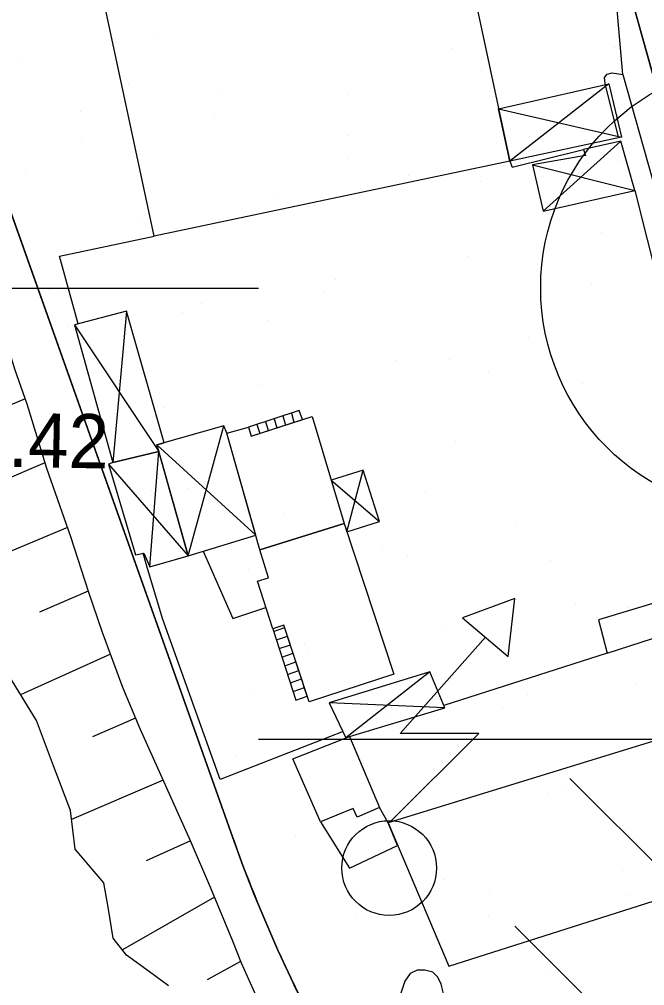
# Model space of a CAD drawing. Extents: x 417995 to 421451, y 4454518 to 4458015.
# Drawn here: x 420005.9 to 420075.2, y 4457579.6 to 4457686.7 of the extents above; entities that cross this region are included whole.
import ezdxf

# ---------------------------------------------------------------- set-up
doc = ezdxf.new("R2010")
doc.units = 0
for name, color, linetype in [('ADAKENARI', 7, 'Continuous'), ('B_Imalat', 7, 'Continuous'), ('B_Merdiven', 7, 'Continuous'), ('B_Sundurma', 7, 'Continuous'), ('B_Ticari', 7, 'Continuous'), ('Hid_Dere_Sulu_Yat_Gen', 7, 'Continuous'), ('Hid_Havuz', 7, 'Continuous'), ('KD_DAIRE', 7, 'Continuous'), ('PL_AYA_PARK_DINLENME', 7, 'Continuous'), ('PL_TA_K_DERE', 7, 'Continuous'), ('S_Trafo_acik_tip', 7, 'Continuous'), ('Sev_Sevalti', 7, 'Continuous'), ('Sev_Sevustu', 7, 'Continuous'), ('Sev_Tarama', 7, 'Continuous'), ('Sinir_Cit_bir_taraf', 7, 'Continuous'), ('Sinir_Duvar_tek_tarafa_ait', 7, 'Continuous'), ('SN_TR_SIVILASMA', 7, 'Continuous'), ('SN_TR_TASKIN', 7, 'Continuous'), ('TRFAT_PARKALANI', 7, 'Continuous'), ('Y_Kot_Noktasi', 7, 'Continuous'), ('Yol_Kaldirim_kenari_bordurtasi', 7, 'Continuous'), ('Yol_Sose', 7, 'Continuous')]:
    doc.layers.add(name, color=color, linetype=linetype)

msp = doc.modelspace()

# ---------------------------------------------------------------- linework, layer by layer
at = {"layer": 'ADAKENARI'}
for p, q in [((419960.83, 4457789.63), (420029.54, 4457596.1)), ((420131.54, 4457481.75), (420052.8, 4457764.38))]:
    msp.add_line(p, q, dxfattribs=at)
msp.add_arc((420188.96, 4457652.7), 169.17, 199.5465, 208.7282, dxfattribs=at)
at = {"layer": 'B_Imalat'}
for points in [[(420051.81, 4457710.54), (420060.28, 4457670.98), (420020.86, 4457662.66), (420012.41, 4457702.18)], [(420028.91, 4457640.81), (420031.32, 4457641.49), (420031.61, 4457640.5), (420038.36, 4457642.67), (420041.91, 4457630.8), (420032.58, 4457627.91)], [(420032.58, 4457627.91), (420041.91, 4457630.8), (420047.43, 4457614.11), (420038.03, 4457611.03), (420035.25, 4457619.55), (420034.01, 4457619.15), (420032.31, 4457624.43), (420033.53, 4457624.78)], [(420081, 4457608.15), (420046.8, 4457597.62), (420053.51, 4457581.75), (420085.92, 4457592.05)], [(420042.52, 4457607.22), (420045.84, 4457599.35), (420043.37, 4457598.28), (420042.92, 4457599.23), (420039.29, 4457597.73), (420036.23, 4457604.74)], [(420039.29, 4457597.73), (420042.51, 4457592.6), (420047.85, 4457595.13), (420046.8, 4457597.62), (420045.84, 4457599.35), (420043.37, 4457598.28), (420042.92, 4457599.23)]]:
    msp.add_lwpolyline(points, close=True, dxfattribs=at)
at = {"layer": 'B_Merdiven'}
for p, q in [((420036.07, 4457643.04), (420036.36, 4457642.03)), ((420033.22, 4457642.11), (420033.51, 4457641.11)), ((420034.17, 4457642.42), (420034.46, 4457641.41)), ((420035.12, 4457642.73), (420035.41, 4457641.72)), ((420032.26, 4457641.8), (420032.56, 4457640.8)), ((420034.1, 4457618.85), (420035.34, 4457619.28)), ((420034.41, 4457617.9), (420035.65, 4457618.33)), ((420034.72, 4457616.95), (420035.96, 4457617.38)), ((420035.03, 4457616), (420036.27, 4457616.43)), ((420035.34, 4457615.04), (420036.58, 4457615.48)), ((420035.65, 4457614.09), (420036.89, 4457614.53)), ((420035.96, 4457613.14), (420037.2, 4457613.58)), ((420036.26, 4457612.19), (420037.51, 4457612.62)), ((420036.57, 4457611.24), (420037.82, 4457611.67))]:
    msp.add_line(p, q, dxfattribs=at)
for points in [[(420031.32, 4457641.49), (420031.61, 4457640.5), (420037.3, 4457642.33), (420036.94, 4457643.32)], [(420036.58, 4457611.23), (420037.83, 4457611.67), (420035.25, 4457619.55), (420034.01, 4457619.15)]]:
    msp.add_lwpolyline(points, close=True, dxfattribs=at)
at = {"layer": 'B_Sundurma'}
for p, q in [((420071.25, 4457679.53), (420060.28, 4457670.98)), ((420059.04, 4457676.77), (420072.67, 4457673.63)), ((420063.97, 4457665.44), (420072.6, 4457673.19)), ((420062.8, 4457670.55), (420074.13, 4457667.72)), ((420017.81, 4457654.35), (420016.3, 4457637.56)), ((420012.02, 4457652.82), (420021.37, 4457638.79)), ((420024.64, 4457627.24), (420028.58, 4457641.65)), ((420020.4, 4457625.99), (420021.37, 4457638.79)), ((420021.16, 4457639.52), (420032.13, 4457629.5)), ((420015.79, 4457637.4), (420024.64, 4457627.24)), ((420042.22, 4457629.87), (420044.04, 4457636.73)), ((420040.47, 4457635.61), (420045.83, 4457631.02)), ((420051.42, 4457614.37), (420042.12, 4457607.07)), ((420053.07, 4457610.39), (420040.27, 4457610.93))]:
    msp.add_line(p, q, dxfattribs=at)
for points in [[(420059.04, 4457676.77), (420071.25, 4457679.53), (420072.67, 4457673.63), (420060.28, 4457670.98)], [(420062.8, 4457670.55), (420063.97, 4457665.44), (420074.13, 4457667.72), (420072.6, 4457673.19), (420068.44, 4457672.26), (420068.66, 4457671.59)], [(420021.98, 4457639.75), (420017.81, 4457654.35), (420012.02, 4457652.82), (420016.3, 4457637.56), (420021.37, 4457638.79), (420021.16, 4457639.52)], [(420021.16, 4457639.52), (420024.64, 4457627.24), (420032.13, 4457629.5), (420028.91, 4457640.81), (420028.58, 4457641.65)], [(420016.3, 4457637.56), (420015.79, 4457637.4), (420018.8, 4457627.32), (420019.71, 4457627.54), (420020.4, 4457625.99), (420024.64, 4457627.24), (420021.37, 4457638.79)], [(420040.47, 4457635.61), (420041.91, 4457630.8), (420042.22, 4457629.87), (420045.83, 4457631.02), (420044.04, 4457636.73)], [(420053.07, 4457610.39), (420051.42, 4457614.37), (420040.27, 4457610.93), (420042.12, 4457607.07), (420042.52, 4457607.22)]]:
    msp.add_lwpolyline(points, close=True, dxfattribs=at)
at = {"layer": 'B_Ticari'}
msp.add_lwpolyline([(420077.34, 4457622.33), (420070.12, 4457620.13), (420071.05, 4457616.45), (420078.62, 4457618.87)], close=True, dxfattribs=at)
at = {"layer": 'Hid_Dere_Sulu_Yat_Gen'}
msp.add_lwpolyline([(420022.46, 4457579.56), (420020.36, 4457581.11), (420017.8, 4457582.98), (420016.32, 4457584.86), (420015.76, 4457588.27), (420015.3, 4457590.97), (420012.1, 4457594.73), (420011.6, 4457599.01), (420009.71, 4457603.95), (420007.82, 4457608.98), (420004.12, 4457614.98)], dxfattribs=at)
at = {"layer": 'Hid_Havuz'}
msp.add_lwpolyline([(420052.93, 4457578.7), (420052.68, 4457579.75), (420052.3, 4457580.52), (420051.74, 4457581.08), (420050.86, 4457581.32), (420050.02, 4457581.32), (420049.22, 4457580.94), (420048.66, 4457580.1), (420048.2, 4457578.77), (420047.68, 4457574.57)], dxfattribs=at)
at = {"layer": 'KD_DAIRE'}
msp.add_circle((420088.7, 4457656.94), 25, dxfattribs=at)
at = {"layer": 'PL_AYA_PARK_DINLENME'}
for points in [[(419960.83, 4457789.63), (420029.54, 4457596.1), (420030.7, 4457592.92), (420031.93, 4457589.76), (420033.23, 4457586.63), (420034.58, 4457583.53), (420036, 4457580.45), (420037.48, 4457577.4), (420039.01, 4457574.38), (420040.61, 4457571.39), (420142.03, 4457386.37), (420146.65, 4457377.49), (420150.89, 4457368.43), (420154.74, 4457359.2), (420158.19, 4457349.81)], [(420179.34, 4457348.85), (420176.38, 4457362.9), (420174.26, 4457366.68), (420170.09, 4457372.12), (420164.31, 4457379.65), (420131.54, 4457481.75), (420052.8, 4457764.38), (420046.02, 4457788.73)]]:
    msp.add_lwpolyline(points, dxfattribs=at)
at = {"layer": 'PL_TA_K_DERE'}
msp.add_lwpolyline([(420158.19, 4457349.81), (420154.74, 4457359.2), (420150.89, 4457368.43), (420146.65, 4457377.49), (420142.03, 4457386.37), (420040.61, 4457571.39), (420039.01, 4457574.38), (420037.48, 4457577.4), (420036, 4457580.45), (420034.58, 4457583.53), (420033.23, 4457586.63), (420031.93, 4457589.76), (420030.7, 4457592.92), (420029.54, 4457596.1), (419960.83, 4457789.63)], dxfattribs=at)
at = {"layer": 'S_Trafo_acik_tip'}
msp.add_lwpolyline([(420060.09, 4457616.08), (420060.82, 4457622.49), (420055.05, 4457620.35)], close=True, dxfattribs=at)
msp.add_lwpolyline([(420047.17, 4457597.88), (420056.83, 4457607.54), (420048.12, 4457607.54), (420057.57, 4457618.22)], dxfattribs=at)
msp.add_circle((420046.91, 4457592.62), 5.25, dxfattribs=at)
at = {"layer": 'Sev_Sevalti'}
msp.add_lwpolyline([(420022.46, 4457579.56), (420020.36, 4457581.11), (420017.8, 4457582.98), (420016.32, 4457584.86), (420015.76, 4457588.27), (420015.3, 4457590.97), (420012.1, 4457594.73), (420011.6, 4457599.01), (420009.71, 4457603.95), (420007.82, 4457608.98), (420004.12, 4457614.98)], dxfattribs=at)
at = {"layer": 'Sev_Sevustu'}
msp.add_lwpolyline([(419991.08, 4457688.73), (419992.68, 4457684.31), (419994.18, 4457680.43), (419995.82, 4457676.23), (419997.11, 4457673.09), (419999.51, 4457666.15), (420000.75, 4457662.56), (420002.1, 4457658.59), (420003.15, 4457655.49), (420004.38, 4457651.22), (420005.42, 4457647.85), (420006.77, 4457644.06), (420008.92, 4457636.95), (420011.6, 4457629.38), (420013.55, 4457623.32), (420015.11, 4457618.76), (420017.37, 4457612.68), (420019.27, 4457608.1), (420024.87, 4457595.69), (420027.11, 4457590.44), (420029.56, 4457584.54), (420030.49, 4457582.13), (420032.18, 4457578.42)], dxfattribs=at)
at = {"layer": 'Sev_Tarama'}
for p, q in [((420006.58, 4457644.61), (419993.22, 4457639.12)), ((420008.75, 4457637.52), (420002.55, 4457634.87)), ((420011.26, 4457630.35), (419999.66, 4457625.53)), ((420013.56, 4457623.3), (420008.15, 4457620.97)), ((420016.01, 4457616.33), (420006.06, 4457611.83)), ((420018.8, 4457609.23), (420014.04, 4457607.18)), ((420021.85, 4457602.37), (420011.71, 4457598.01)), ((420024.89, 4457595.65), (420019.98, 4457593.44)), ((420027.55, 4457589.38), (420017.36, 4457583.54)), ((420030.44, 4457582.25), (420026.73, 4457580.23))]:
    msp.add_line(p, q, dxfattribs=at)
at = {"layer": 'Sinir_Cit_bir_taraf'}
msp.add_lwpolyline([(420026.31, 4457627.75), (420029.59, 4457620.29), (420033.25, 4457621.49)], dxfattribs=at)
at = {"layer": 'Sinir_Duvar_tek_tarafa_ait'}
for points in [[(420060.28, 4457670.98), (420060.53, 4457670.3), (420068.44, 4457672.26)], [(420074.13, 4457667.72), (420078.21, 4457651.56)], [(420012.44, 4457652.93), (420010.36, 4457660.45), (420020.86, 4457662.66)], [(420041.8, 4457607.74), (420028.19, 4457602.42), (420021.78, 4457620.27), (420020.07, 4457626.07), (420019.66, 4457627.53)], [(420071.05, 4457616.45), (420052.97, 4457610.63)]]:
    msp.add_lwpolyline(points, dxfattribs=at)
at = {"layer": 'SN_TR_SIVILASMA'}
for p, q in [((421280.9, 4456388.6), (420066.93, 4457602.56)), ((421280.66, 4456366.38), (420060.85, 4457586.19))]:
    msp.add_line(p, q, dxfattribs=at)
at = {"layer": 'SN_TR_TASKIN'}
for p, q in [((419932.43, 4457656.9), (420032.43, 4457656.9)), ((420032.43, 4457606.9), (420132.43, 4457606.9))]:
    msp.add_line(p, q, dxfattribs=at)
at = {"layer": 'TRFAT_PARKALANI'}
for p, q in [((420020.93, 4457684.79), (420020.93, 4457684.79)), ((420053.91, 4457683.49), (420053.91, 4457683.49)), ((420071.9, 4457683.62), (420071.9, 4457683.62)), ((420006.15, 4457682.18), (420006.15, 4457682.18)), ((420057.13, 4457681.02), (420057.13, 4457681.02)), ((420018.07, 4457679.52), (420018.07, 4457679.52)), ((420028.34, 4457678.82), (420028.34, 4457678.82)), ((420042.36, 4457678.41), (420042.36, 4457678.41)), ((420012.7, 4457676.5), (420012.7, 4457676.5)), ((420027.59, 4457675.81), (420027.59, 4457675.81)), ((420012.81, 4457673.2), (420012.81, 4457673.2)), ((420042.42, 4457673.84), (420042.42, 4457673.84)), ((420063.79, 4457672.04), (420063.79, 4457672.04)), ((420042.24, 4457671.29), (420042.24, 4457671.29)), ((420072.65, 4457671), (420072.65, 4457671)), ((420006.58, 4457669.88), (420006.58, 4457669.88)), ((420049.02, 4457669.43), (420049.02, 4457669.43)), ((420057.01, 4457668.68), (420057.01, 4457668.68)), ((420034.25, 4457666.83), (420034.25, 4457666.83)), ((420019.47, 4457664.22), (420019.47, 4457664.22)), ((420070.45, 4457663.06), (420070.45, 4457663.06)), ((420055.68, 4457660.45), (420055.68, 4457660.45)), ((420040.91, 4457657.85), (420040.91, 4457657.85)), ((420069.36, 4457657.29), (420069.36, 4457657.29)), ((420009.22, 4457656.8), (420009.22, 4457656.8)), ((420039.64, 4457656.52), (420039.64, 4457656.52)), ((420026.14, 4457655.24), (420026.14, 4457655.24)), ((420024, 4457654.2), (420024, 4457654.2)), ((420033.52, 4457653.33), (420033.52, 4457653.33)), ((420011.36, 4457652.64), (420011.36, 4457652.64)), ((420062.34, 4457651.47), (420062.34, 4457651.47)), ((420047.57, 4457648.87), (420047.57, 4457648.87)), ((420053.54, 4457648.99), (420053.54, 4457648.99)), ((420057.87, 4457647.65), (420057.87, 4457647.65)), ((420032.8, 4457646.26), (420032.8, 4457646.26)), ((420068.31, 4457646.38), (420068.31, 4457646.38)), ((420018.02, 4457643.66), (420018.02, 4457643.66)), ((420022.03, 4457643.69), (420022.03, 4457643.69)), ((420069, 4457642.49), (420069, 4457642.49)), ((420054.23, 4457639.89), (420054.23, 4457639.89)), ((420039.46, 4457637.28), (420039.46, 4457637.28)), ((420020.52, 4457634.5), (420020.52, 4457634.5)), ((420024.68, 4457634.68), (420024.68, 4457634.68)), ((420050.94, 4457634.21), (420050.94, 4457634.21)), ((420035.3, 4457631.9), (420035.3, 4457631.9)), ((420060.89, 4457630.91), (420060.89, 4457630.91)), ((420046.12, 4457628.3), (420046.12, 4457628.3)), ((420048.98, 4457627.13), (420048.98, 4457627.13)), ((420064.84, 4457626.69), (420064.84, 4457626.69)), ((420031.34, 4457625.7), (420031.34, 4457625.7)), ((420067.55, 4457621.93), (420067.55, 4457621.93)), ((420073.32, 4457621.45), (420073.32, 4457621.45)), ((420052.78, 4457619.32), (420052.78, 4457619.32)), ((420037.49, 4457617.49), (420037.49, 4457617.49)), ((420038.01, 4457616.72), (420038.01, 4457616.72)), ((420023.23, 4457614.11), (420023.23, 4457614.11)), ((420031.82, 4457612.2), (420031.82, 4457612.2)), ((420074.21, 4457612.95), (420074.21, 4457612.95)), ((420062.24, 4457611.91), (420062.24, 4457611.91)), ((420059.44, 4457610.34), (420059.44, 4457610.34)), ((420046.6, 4457609.59), (420046.6, 4457609.59)), ((420044.67, 4457607.74), (420044.67, 4457607.74)), ((420029.89, 4457605.13), (420029.89, 4457605.13)), ((420066.1, 4457601.36), (420066.1, 4457601.36)), ((420064.43, 4457600.94), (420064.43, 4457600.94)), ((420051.33, 4457598.76), (420051.33, 4457598.76)), ((420029.22, 4457597.43), (420029.22, 4457597.43)), ((420036.55, 4457596.16), (420036.55, 4457596.16)), ((420072.76, 4457592.38), (420072.76, 4457592.38)), ((420052.94, 4457591.3), (420052.94, 4457591.3)), ((420043.12, 4457589.9), (420043.12, 4457589.9)), ((420057.99, 4457589.78), (420057.99, 4457589.78)), ((420073.53, 4457589.61), (420073.53, 4457589.61)), ((420043.21, 4457587.18), (420043.21, 4457587.18)), ((420057.89, 4457587.29), (420057.89, 4457587.29)), ((420064.65, 4457580.8), (420064.65, 4457580.8))]:
    msp.add_line(p, q, dxfattribs=at)
at = {"layer": 'Yol_Kaldirim_kenari_bordurtasi'}
msp.add_lwpolyline([(420072.29, 4457673.77), (420070.83, 4457679.57), (420070.79, 4457680.26), (420071.06, 4457680.63), (420071.63, 4457680.77), (420072.8, 4457680.58)], dxfattribs=at)
at = {"layer": 'Yol_Sose'}
for points in [[(420072.81, 4457680.56), (420070.56, 4457706.37), (420070.8, 4457707.21), (420071.05, 4457708.12), (420071.27, 4457708.96), (420071.36, 4457709.79), (420068.74, 4457720.22), (420065.94, 4457722.92), (420065.47, 4457723.36), (420058.73, 4457747.68), (420054.08, 4457765.91), (420054.06, 4457766.87), (420054.19, 4457768.8), (420054.43, 4457770.73), (420054.44, 4457771.01), (420054.12, 4457772.52), (420049.34, 4457788.7)], [(420072.81, 4457680.56), (420079.22, 4457657.81)]]:
    msp.add_lwpolyline(points, dxfattribs=at)

# ---------------------------------------------------------------- texts
at = {"layer": 'Y_Kot_Noktasi'}
msp.add_text('87.42', height=6, rotation=359.0012, dxfattribs=at).set_placement((419995.72, 4457637.25))

doc.saveas('drawing.dxf')
